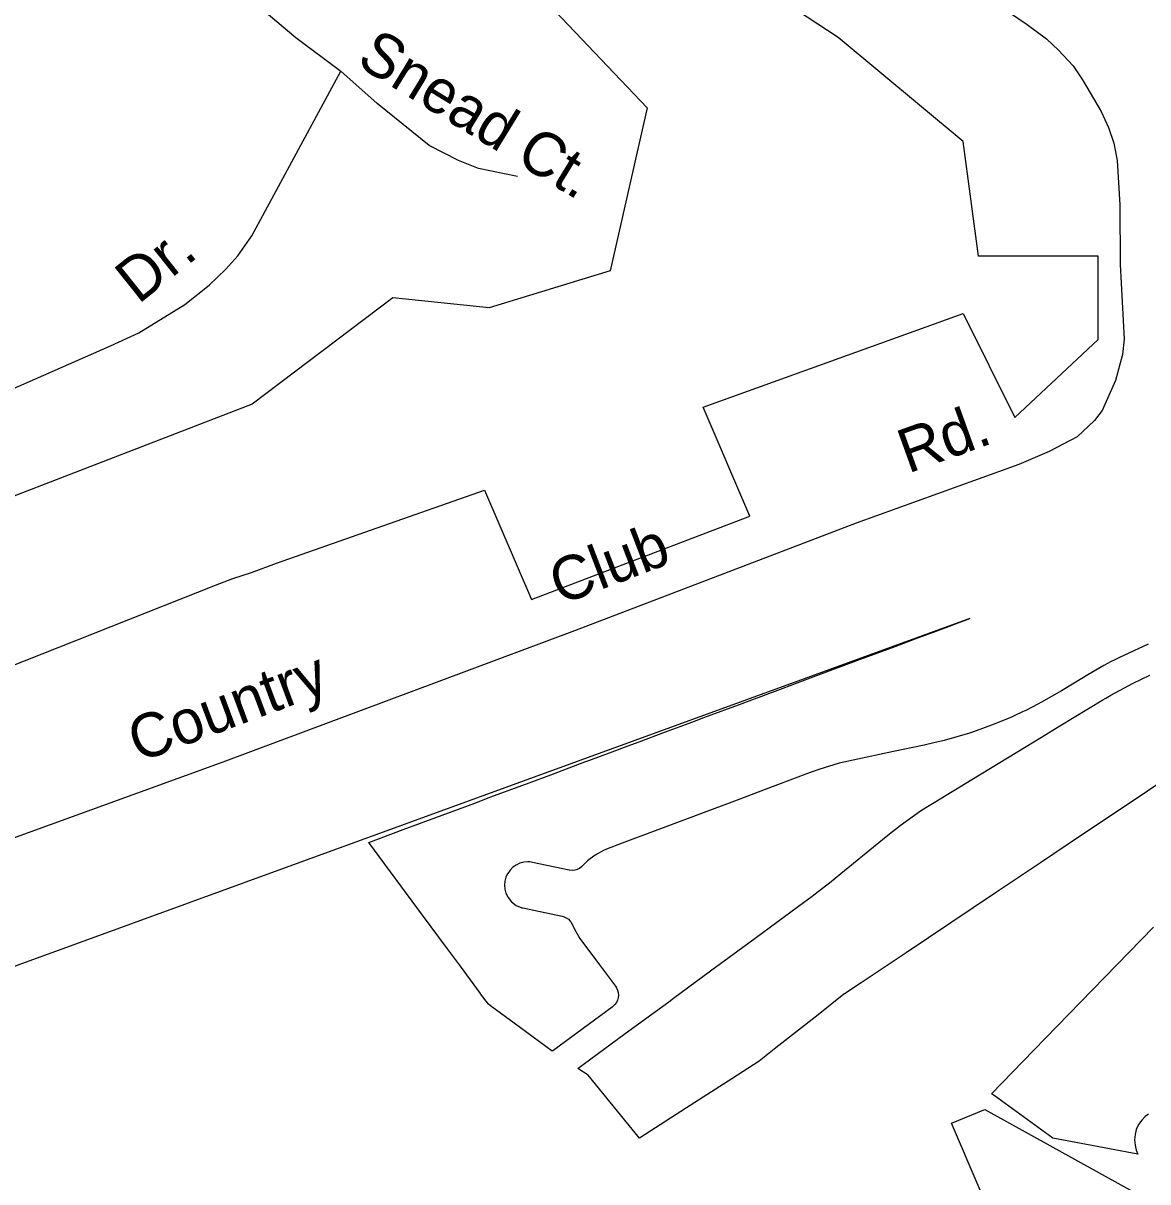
# Model space of a CAD drawing. Extents: x 2104537 to 2336408, y 34176 to 229611.
# Drawn here: x 2187610 to 2189529, y 73955 to 75933 of the extents above; entities that cross this region are included whole.
import ezdxf

# ---------------------------------------------------------------- set-up
doc = ezdxf.new("R2010")
doc.units = 0
for name, color, linetype in [('Exist Boundary Political City Limit New', 7, 'Continuous'), ('Exist Road Non-System Type 51', 7, 'Continuous'), ('Exist Road Non-System Type 51 Label', 7, 'Continuous'), ('Map Preparation Boundary City Limit Buffer Line', 7, 'Continuous')]:
    doc.layers.add(name, color=color, linetype=linetype)

msp = doc.modelspace()

# ---------------------------------------------------------------- linework, layer by layer
at = {"layer": 'Exist Boundary Political City Limit New'}
for points in [[(2187411, 76778.4), (2188506, 75965.1), (2188674.2, 75788.2), (2188611.2, 75510.1), (2188404.8, 75446.8), (2188240.5, 75463.7), (2188000.5, 75282.5), (2187116, 74941.2)], [(2187225.2, 74691.4), (2187937.8, 74973.3), (2187967.5, 74984.7), (2187999, 74995.2), (2188041.8, 75011.2), (2188396.8, 75135.5), (2188476.8, 74949), (2188849.5, 75091.1), (2188769.8, 75277.6), (2189213.5, 75437.5), (2189302.2, 75259.9), (2189444.2, 75393.1), (2189444.2, 75535.2), (2189240.2, 75535.2), (2189213.5, 75730.6), (2189000.5, 75908.2), (2188663.2, 76130.3)], [(2189225, 74916.6), (2187509.2, 74291.8)], [(2188625, 74269.3), (2188624, 74265.1), (2188622, 74261.1), (2188619.5, 74257.6), (2188616.5, 74254.5), (2188615.2, 74253.5), (2188614.8, 74253.1), (2188513.2, 74178.6), (2188512.5, 74177.9), (2188447.5, 74225.7), (2188409.2, 74253.9), (2188403.5, 74258.1), (2188390.2, 74276), (2188389.8, 74276.6), (2188355.8, 74322.8), (2188333.8, 74352.4), (2188290.8, 74410.4), (2188199.2, 74534.1), (2188258.2, 74556.1), (2188286, 74566.6), (2188380.2, 74601.6), (2188407.8, 74611.9), (2188473.2, 74636.3), (2188510, 74649.9), (2188568.2, 74671.7), (2188575.2, 74674.3), (2188614.5, 74688.9), (2188640.5, 74698.6), (2188661, 74706.2), (2188705.8, 74723), (2188731, 74732.3), (2188755, 74741.3), (2188771.2, 74747.3), (2188836.8, 74771.7), (2188848.8, 74776.2), (2188901.8, 74796), (2188944.2, 74811.8), (2188967, 74820.3), (2189032.5, 74844.6), (2189038.8, 74847), (2189097.8, 74869), (2189132, 74881.7), (2189163, 74893.3), (2189225, 74916.6)], [(2189529.5, 74872.6), (2189521, 74869), (2189480.5, 74850.2), (2189472.5, 74846.1), (2189466.2, 74843), (2189454, 74836.4), (2189426.5, 74820.4), (2189403.2, 74806.2), (2189381.8, 74793.2), (2189347.5, 74773.6), (2189341, 74770.2), (2189320.5, 74759.7), (2189314.8, 74757), (2189302.2, 74751.2), (2189296.2, 74748.4), (2189266.5, 74736.1), (2189231.2, 74723.2), (2189224.5, 74721), (2189181.5, 74708.5), (2189163.8, 74704.1), (2189147.2, 74700.4), (2189094.8, 74689.4), (2189025.8, 74674.9), (2189002.2, 74669.4), (2188967.5, 74658.9), (2188958, 74655.6), (2188952.8, 74653.6), (2188892.5, 74630.9), (2188827.8, 74606.5), (2188762.5, 74581.9), (2188697.2, 74557.3), (2188632, 74532.8), (2188605.2, 74522.7), (2188600, 74520.6), (2188585.5, 74512.7), (2188572.8, 74502.8), (2188570, 74500.2), (2188565.5, 74495.4), (2188562.5, 74492.5), (2188559, 74490), (2188555, 74488.1), (2188550.8, 74487), (2188546.5, 74486.6), (2188542.2, 74487), (2188541.5, 74487.2), (2188479, 74500.3), (2188474, 74501), (2188471, 74501.1), (2188464, 74500.5), (2188457.2, 74498.7), (2188451, 74495.7), (2188445.2, 74491.8), (2188440.5, 74486.9), (2188436.5, 74481.2), (2188435.8, 74480.1), (2188433.5, 74474.9), (2188431.8, 74468.2), (2188431, 74461.3), (2188431.8, 74454.4), (2188433.5, 74447.7), (2188436.5, 74441.4), (2188437.2, 74440.1), (2188442.8, 74433.1), (2188451, 74426.8), (2188460.5, 74422.8), (2188462.2, 74422.4), (2188529.2, 74408.4), (2188532.8, 74407.4), (2188536.5, 74405.6), (2188540, 74403.1), (2188543.2, 74400), (2188544.5, 74398.3), (2188547.2, 74393.1), (2188552.5, 74382), (2188559.8, 74370.4), (2188593.2, 74325.3), (2188620.2, 74288.8), (2188622, 74286), (2188624, 74282.1), (2188625, 74277.9), (2188625.5, 74273.6), (2188625, 74269.3)], [(2189600.8, 74670.4), (2189528.5, 74621.9), (2189464.8, 74579.3), (2189415.8, 74546.6), (2189345.5, 74499.5), (2189269, 74448.4), (2189192.8, 74397.2), (2189116.2, 74346), (2189039.8, 74294.8), (2189011, 74275.6), (2189010.2, 74275), (2188966.2, 74240.2), (2188894.2, 74183.4), (2188865.8, 74160.9), (2188819, 74130.8), (2188741.5, 74081), (2188661.5, 74029.7), (2188573.5, 74137.2), (2188556.2, 74148.2), (2188565.2, 74155), (2188637.2, 74208), (2188711.2, 74262.3), (2188719.2, 74268.2), (2188785, 74316.7), (2188858.8, 74371.1), (2188932.8, 74425.4), (2188956, 74442.6), (2188979, 74460.2), (2188985.5, 74465.5), (2189005.2, 74481.5), (2189076, 74539.4), (2189085.2, 74546.8), (2189106.2, 74563.3), (2189141.2, 74588.1), (2189149.8, 74593.8), (2189164, 74602.7), (2189228.8, 74642), (2189321.2, 74698.2), (2189347.5, 74714.1), (2189378.8, 74733.1), (2189452.2, 74777.8), (2189457, 74780.7), (2189466, 74785.9), (2189503.8, 74806.2), (2189532.5, 74819.8)], [(2189509.2, 74008.7), (2189512, 74002.3), (2189366.5, 74029.4), (2189266.5, 74102.1), (2189262, 74105.3), (2189334.5, 74179.9), (2189413.8, 74261.4), (2189476.2, 74325.6), (2189538.8, 74389.8)], [(2189291.8, 73826.1), (2189194, 74055), (2189250.5, 74078.6), (2189524.8, 73926.7)], [(2189529.8, 74070.4), (2189528.5, 74069.4), (2189524.5, 74066.3), (2189518.5, 74060.2), (2189513.2, 74052.7), (2189509.2, 74044.5), (2189507, 74035.7), (2189506.2, 74026.6), (2189507, 74017.5), (2189509.2, 74008.7)]]:
    msp.add_lwpolyline(points, dxfattribs=at)
at = {"layer": 'Exist Road Non-System Type 51'}
for points in [[(2188553.1, 76453.9), (2189322.8, 75930.5), (2189356.1, 75906), (2189376.4, 75886.5), (2189401.5, 75860.1), (2189417.5, 75836.2), (2189449.2, 75781.8), (2189461.5, 75754.6), (2189471.1, 75727.9), (2189476.5, 75698.6), (2189481.3, 75622.7), (2189481.9, 75520.6), (2189488.6, 75393.2), (2189485.8, 75367.4), (2189473.5, 75322.6), (2189451.2, 75271.9), (2189438.1, 75254.4), (2189408.3, 75226.8), (2189360.3, 75201.8), (2189308.7, 75179.5), (2189031.1, 75079.5), (2188550.6, 74895.6), (2187950.1, 74671.3), (2187431, 74483.1)], [(2187556, 76316.7), (2187628.2, 76265.1), (2187859.4, 76090.7), (2188075, 75908.4), (2188151.7, 75850.8)], [(2187048.8, 75078.8), (2187360, 75206.9), (2187758.8, 75382), (2187807.1, 75404), (2187885.4, 75452.4), (2187926.8, 75485.4), (2187955.2, 75512.7), (2187976, 75535.6), (2187999.6, 75569.9), (2188151.7, 75850.8)], [(2188453, 75671.1), (2188386.7, 75684.8), (2188352.5, 75698.3), (2188302.4, 75723.9), (2188213.9, 75795.5), (2188151.7, 75850.8)]]:
    msp.add_lwpolyline(points, dxfattribs=at)
at = {"layer": 'Map Preparation Boundary City Limit Buffer Line'}
for points in [[(2187411, 76778.4), (2188506, 75965.1), (2188674.2, 75788.2), (2188611.2, 75510.1), (2188404.8, 75446.8), (2188240.5, 75463.7), (2188000.5, 75282.5), (2187116, 74941.2)], [(2187225.2, 74691.4), (2187937.8, 74973.3), (2187967.5, 74984.7), (2187999, 74995.2), (2188041.8, 75011.2), (2188396.8, 75135.5), (2188476.8, 74949), (2188849.5, 75091.1), (2188769.8, 75277.6), (2189213.5, 75437.5), (2189302.2, 75259.9), (2189444.2, 75393.1), (2189444.2, 75535.2), (2189240.2, 75535.2), (2189213.5, 75730.6), (2189000.5, 75908.2), (2188663.2, 76130.3)], [(2189225, 74916.6), (2187509.2, 74291.8)], [(2188625, 74269.3), (2188624, 74265.1), (2188622, 74261.1), (2188619.5, 74257.6), (2188616.5, 74254.5), (2188615.2, 74253.5), (2188614.8, 74253.1), (2188513.2, 74178.6), (2188512.5, 74177.9), (2188447.5, 74225.7), (2188409.2, 74253.9), (2188403.5, 74258.1), (2188390.2, 74276), (2188389.8, 74276.6), (2188355.8, 74322.8), (2188333.8, 74352.4), (2188290.8, 74410.4), (2188199.2, 74534.1), (2188258.2, 74556.1), (2188286, 74566.6), (2188380.2, 74601.6), (2188407.8, 74611.9), (2188473.2, 74636.3), (2188510, 74649.9), (2188568.2, 74671.7), (2188575.2, 74674.3), (2188614.5, 74688.9), (2188640.5, 74698.6), (2188661, 74706.2), (2188705.8, 74723), (2188731, 74732.3), (2188755, 74741.3), (2188771.2, 74747.3), (2188836.8, 74771.7), (2188848.8, 74776.2), (2188901.8, 74796), (2188944.2, 74811.8), (2188967, 74820.3), (2189032.5, 74844.6), (2189038.8, 74847), (2189097.8, 74869), (2189132, 74881.7), (2189163, 74893.3), (2189225, 74916.6)], [(2189529.5, 74872.6), (2189521, 74869), (2189480.5, 74850.2), (2189472.5, 74846.1), (2189466.2, 74843), (2189454, 74836.4), (2189426.5, 74820.4), (2189403.2, 74806.2), (2189381.8, 74793.2), (2189347.5, 74773.6), (2189341, 74770.2), (2189320.5, 74759.7), (2189314.8, 74757), (2189302.2, 74751.2), (2189296.2, 74748.4), (2189266.5, 74736.1), (2189231.2, 74723.2), (2189224.5, 74721), (2189181.5, 74708.5), (2189163.8, 74704.1), (2189147.2, 74700.4), (2189094.8, 74689.4), (2189025.8, 74674.9), (2189002.2, 74669.4), (2188967.5, 74658.9), (2188958, 74655.6), (2188952.8, 74653.6), (2188892.5, 74630.9), (2188827.8, 74606.5), (2188762.5, 74581.9), (2188697.2, 74557.3), (2188632, 74532.8), (2188605.2, 74522.7), (2188600, 74520.6), (2188585.5, 74512.7), (2188572.8, 74502.8), (2188570, 74500.2), (2188565.5, 74495.4), (2188562.5, 74492.5), (2188559, 74490), (2188555, 74488.1), (2188550.8, 74487), (2188546.5, 74486.6), (2188542.2, 74487), (2188541.5, 74487.2), (2188479, 74500.3), (2188474, 74501), (2188471, 74501.1), (2188464, 74500.5), (2188457.2, 74498.7), (2188451, 74495.7), (2188445.2, 74491.8), (2188440.5, 74486.9), (2188436.5, 74481.2), (2188435.8, 74480.1), (2188433.5, 74474.9), (2188431.8, 74468.2), (2188431, 74461.3), (2188431.8, 74454.4), (2188433.5, 74447.7), (2188436.5, 74441.4), (2188437.2, 74440.1), (2188442.8, 74433.1), (2188451, 74426.8), (2188460.5, 74422.8), (2188462.2, 74422.4), (2188529.2, 74408.4), (2188532.8, 74407.4), (2188536.5, 74405.6), (2188540, 74403.1), (2188543.2, 74400), (2188544.5, 74398.3), (2188547.2, 74393.1), (2188552.5, 74382), (2188559.8, 74370.4), (2188593.2, 74325.3), (2188620.2, 74288.8), (2188622, 74286), (2188624, 74282.1), (2188625, 74277.9), (2188625.5, 74273.6), (2188625, 74269.3)], [(2189600.8, 74670.4), (2189528.5, 74621.9), (2189464.8, 74579.3), (2189415.8, 74546.6), (2189345.5, 74499.5), (2189269, 74448.4), (2189192.8, 74397.2), (2189116.2, 74346), (2189039.8, 74294.8), (2189011, 74275.6), (2189010.2, 74275), (2188966.2, 74240.2), (2188894.2, 74183.4), (2188865.8, 74160.9), (2188819, 74130.8), (2188741.5, 74081), (2188661.5, 74029.7), (2188573.5, 74137.2), (2188556.2, 74148.2), (2188565.2, 74155), (2188637.2, 74208), (2188711.2, 74262.3), (2188719.2, 74268.2), (2188785, 74316.7), (2188858.8, 74371.1), (2188932.8, 74425.4), (2188956, 74442.6), (2188979, 74460.2), (2188985.5, 74465.5), (2189005.2, 74481.5), (2189076, 74539.4), (2189085.2, 74546.8), (2189106.2, 74563.3), (2189141.2, 74588.1), (2189149.8, 74593.8), (2189164, 74602.7), (2189228.8, 74642), (2189321.2, 74698.2), (2189347.5, 74714.1), (2189378.8, 74733.1), (2189452.2, 74777.8), (2189457, 74780.7), (2189466, 74785.9), (2189503.8, 74806.2), (2189532.5, 74819.8)], [(2189509.2, 74008.7), (2189512, 74002.3), (2189366.5, 74029.4), (2189266.5, 74102.1), (2189262, 74105.3), (2189334.5, 74179.9), (2189413.8, 74261.4), (2189476.2, 74325.6), (2189538.8, 74389.8)], [(2189291.8, 73826.1), (2189194, 74055), (2189250.5, 74078.6), (2189524.8, 73926.7)], [(2189529.8, 74070.4), (2189528.5, 74069.4), (2189524.5, 74066.3), (2189518.5, 74060.2), (2189513.2, 74052.7), (2189509.2, 74044.5), (2189507, 74035.7), (2189506.2, 74026.6), (2189507, 74017.5), (2189509.2, 74008.7)]]:
    msp.add_lwpolyline(points, dxfattribs=at)

# ---------------------------------------------------------------- texts
at = {"layer": 'Exist Road Non-System Type 51 Label'}
for s, rotation, p in [('Snead Ct.', 328.5613, (2188175.9, 75862.5)), ('Dr.', 38.6093, (2187806.1, 75452)), ('Rd.', 19.8084, (2189119.6, 75163.7)), ('Club', 20.9466, (2188526.2, 74938.9)), ('Country', 20.4832, (2187806.5, 74670.2))]:
    msp.add_text(s, height=75, rotation=rotation, dxfattribs=at).set_placement(p)

doc.saveas('drawing.dxf')
